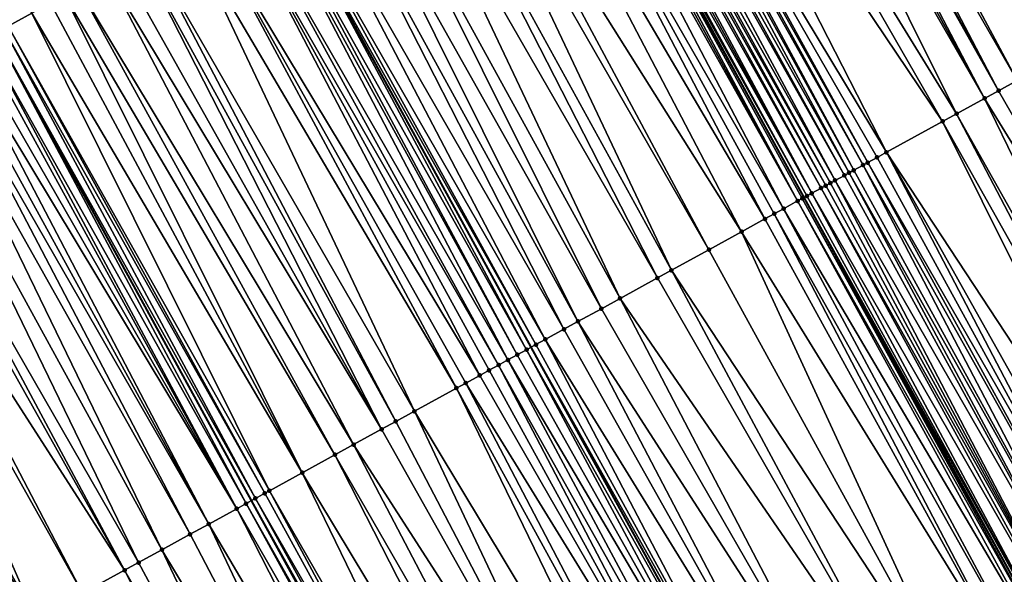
# Model space of a CAD drawing. Header units: feet. Extents: x 2004186 to 2014793, y 836912 to 864902.
# Tile 437 of 974: x 2010034 to 2010071, y 848659 to 848680. Entities that reach past the tile are written whole.
import ezdxf

# ---------------------------------------------------------------- set-up
doc = ezdxf.new("R2010")
doc.units = ezdxf.units.FT
doc.header["$LTSCALE"] = 100
doc.header["$MEASUREMENT"] = 0
for name, color, linetype, lineweight in [('EP_Travel Lane', 5, 'Continuous', 40), ('GPL_Skip Line', 2, 'Continuous', 40), ('Road Shots', 4, 'Continuous', 200), ('Road X-Section', 30, 'Continuous', 13)]:
    doc.layers.add(name, color=color, linetype=linetype, lineweight=lineweight)
doc.layers.add('I-77 SB_MM21-27-Surface-Border', color=7, linetype='Continuous')
doc.layers.add('I-77 SB_MM21-27-Surface-TIN', color=7, linetype='Continuous')

msp = doc.modelspace()

# ---------------------------------------------------------------- linework, layer by layer
at = {"layer": 'EP_Travel Lane'}
msp.add_polyline3d([(2010110.569408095, 848585.1130201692, 430.208047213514), (2010101.168451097, 848602.7657240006, 430.1428162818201), (2010091.767470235, 848620.4184726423, 430.0938760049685), (2010082.366520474, 848638.0711628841, 430.0236856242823), (2010072.768941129, 848655.7926938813, 429.9372939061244), (2010063.148234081, 848673.3265646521, 429.8635063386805), (2010053.52750486, 848690.8604758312, 429.803856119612), (2010043.90676447, 848708.3944073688, 429.7512703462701), (2010034.01297362, 848725.9959147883, 429.7053891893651), (2010024.103192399, 848743.3679477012, 429.6092993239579), (2010014.193362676, 848760.7400656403, 429.5399031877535), (2010004.283523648, 848778.1121998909, 429.4756252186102), (2009994.180354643, 848795.5193121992, 429.3876523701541), (2009984.065958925, 848812.7730712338, 429.3006642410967), (2009973.951492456, 848830.0269509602, 429.2545834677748), (2009963.837033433, 848847.280817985, 429.204192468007), (2009953.432057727, 848864.5973455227, 429.1382592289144)], dxfattribs=at)
at = {"layer": 'GPL_Skip Line'}
for points in [[(2010080.28839136, 848591.6614075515, 429.2061529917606), (2010070.887408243, 848609.3141604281, 429.1588207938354), (2010061.486445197, 848626.966875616, 429.0976714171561), (2010052.038943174, 848644.4148994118, 429.0279047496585), (2010042.41820812, 848661.9488212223, 428.9719596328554), (2010032.797483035, 848679.4827248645, 428.9096245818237), (2010023.176762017, 848697.016621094, 428.8447364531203), (2010013.479747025, 848714.2820848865, 428.7760276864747), (2010003.568814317, 848731.6535324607, 428.6968254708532), (2009993.657878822, 848749.024984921, 428.6191931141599), (2009983.746895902, 848766.3965205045, 428.5677000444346), (2009973.756289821, 848783.5710517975, 428.4902241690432), (2009963.623064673, 848800.8138424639, 428.4142938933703), (2009953.489843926, 848818.0566256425, 428.3358185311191), (2009943.356609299, 848835.2994324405, 428.2653586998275), (2009933.158281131, 848852.2558033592, 428.2070710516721), (2009922.774190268, 848869.3486734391, 428.1384617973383)], [(2010090.824792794, 848597.2647606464, 429.6626206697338), (2010081.436118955, 848614.924040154, 429.6102286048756), (2010072.047447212, 848632.5833157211, 429.5563990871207), (2010062.529427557, 848650.1726701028, 429.4880970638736), (2010052.908684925, 848667.7066057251, 429.4369344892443), (2010043.287964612, 848685.2405006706, 429.3715990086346), (2010033.667259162, 848702.7743685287, 429.2968256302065), (2010023.872220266, 848720.2107623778, 429.2373320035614), (2010013.964437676, 848737.5839718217, 429.1499372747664), (2010004.056618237, 848754.9572458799, 429.0828517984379), (2009994.14879986, 848772.3305180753, 429.0151808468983), (2009984.119520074, 848789.6335728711, 428.9301328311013), (2009974.022856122, 848806.897701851, 428.843101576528), (2009963.926152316, 848824.1618989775, 428.7791509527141), (2009953.829437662, 848841.4261146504, 428.721481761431), (2009943.524610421, 848858.56616258, 428.6641164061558)]]:
    msp.add_polyline3d(points, dxfattribs=at)
at = {"layer": 'I-77 SB_MM21-27-Surface-Border', "color": 3, "linetype": 'ByBlock', "lineweight": -2}
msp.add_polyline3d([(2009960.095674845, 848868.653770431, 429.4413727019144), (2009970.747063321, 848851.3232834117, 429.5169382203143), (2009981.016434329, 848834.1600121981, 429.5668025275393), (2009991.631023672, 848817.1987912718, 429.6556689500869), (2010001.900342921, 848800.0356085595, 429.7355085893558), (2010012.215672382, 848782.637221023, 429.8050915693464), (2010022.47097458, 848765.4620775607, 429.8637684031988), (2010032.552494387, 848748.1879407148, 429.949260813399), (2010042.286586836, 848730.7155761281, 430.0126126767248), (2010052.076704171, 848712.8784440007, 430.086101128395), (2010061.69744372, 848695.3445139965, 430.1392212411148), (2010071.142841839, 848677.7143790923, 430.1932707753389), (2010080.588222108, 848660.0842767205, 430.2587591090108), (2010089.882258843, 848642.0680139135, 430.3247548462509), (2010099.270923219, 848624.4087522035, 430.3835858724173), (2010108.129824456, 848606.4677973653, 430.4308570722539), (2010117.695080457, 848588.9024260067, 430.4908939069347)], dxfattribs=at)
at = {"layer": 'I-77 SB_MM21-27-Surface-TIN', "color": 128, "linetype": 'ByBlock', "lineweight": -2}
for points in [[(2010024.199545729, 848697.5779847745, 428.890186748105), (2010033.294264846, 848679.7554330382, 428.9438004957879), (2010034.170912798, 848680.2365654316, 428.9764869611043)], [(2010061.171445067, 848695.0558525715, 430.1258848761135), (2010060.820787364, 848694.863396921, 430.1118718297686), (2010070.441514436, 848677.3294896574, 430.1728655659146)], [(2010061.69744372, 848695.3445139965, 430.1392212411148), (2010061.171445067, 848695.0558525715, 430.1258848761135), (2010071.142841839, 848677.7143790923, 430.1932707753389)], [(2010061.171445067, 848695.0558525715, 430.1258848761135), (2010070.441514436, 848677.3294896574, 430.1728655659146), (2010071.142841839, 848677.7143790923, 430.1932707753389)], [(2010060.645453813, 848694.7671776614, 430.1078498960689), (2010060.294792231, 848694.5747290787, 430.0962995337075), (2010069.91551167, 848677.0408357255, 430.1621413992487)], [(2010060.820787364, 848694.863396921, 430.1118718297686), (2010060.645453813, 848694.7671776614, 430.1078498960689), (2010070.441514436, 848677.3294896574, 430.1728655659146)], [(2010060.645453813, 848694.7671776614, 430.1078498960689), (2010069.91551167, 848677.0408357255, 430.1621413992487), (2010070.441514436, 848677.3294896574, 430.1728655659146)], [(2010059.944135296, 848694.3822720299, 430.0817992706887), (2010058.36617494, 848693.5162228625, 430.019180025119), (2010068.863537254, 848676.4634711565, 430.1209356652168)], [(2010060.294792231, 848694.5747290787, 430.0962995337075), (2010059.944135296, 848694.3822720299, 430.0817992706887), (2010069.91551167, 848677.0408357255, 430.1621413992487)], [(2010059.944135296, 848694.3822720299, 430.0817992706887), (2010068.863537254, 848676.4634711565, 430.1209356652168), (2010069.91551167, 848677.0408357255, 430.1621413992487)], [(2010058.36617494, 848693.5162228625, 430.019180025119), (2010057.138864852, 848692.8426428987, 429.9752958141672), (2010068.337547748, 848676.17479306, 430.1017919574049)], [(2010058.36617494, 848693.5162228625, 430.019180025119), (2010068.337547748, 848676.17479306, 430.1017919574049), (2010068.863537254, 848676.4634711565, 430.1209356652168)], [(2010057.138864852, 848692.8426428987, 429.9752958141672), (2010055.911552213, 848692.1690675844, 429.9330316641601), (2010066.233589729, 848675.0200806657, 430.0252143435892)], [(2010057.138864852, 848692.8426428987, 429.9752958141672), (2010066.233589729, 848675.0200806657, 430.0252143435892), (2010068.337547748, 848676.17479306, 430.1017919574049)], [(2010055.911552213, 848692.1690675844, 429.9330316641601), (2010055.736230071, 848692.0728275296, 429.9217641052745), (2010065.532264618, 848674.6351870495, 430.0033522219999)], [(2010055.911552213, 848692.1690675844, 429.9330316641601), (2010065.882924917, 848674.8276379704, 430.0157162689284), (2010066.233589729, 848675.0200806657, 430.0252143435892)], [(2010055.911552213, 848692.1690675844, 429.9330316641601), (2010065.532264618, 848674.6351870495, 430.0033522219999), (2010065.882924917, 848674.8276379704, 430.0157162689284)], [(2010055.385586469, 848691.8803461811, 429.8987972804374), (2010055.034930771, 848691.6878868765, 429.8835111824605), (2010064.830975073, 848674.2502286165, 429.9589062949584)], [(2010055.560911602, 848691.976580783, 429.9081649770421), (2010055.385586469, 848691.8803461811, 429.8987972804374), (2010065.006299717, 848674.3464641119, 429.9685847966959)], [(2010055.385586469, 848691.8803461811, 429.8987972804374), (2010064.830975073, 848674.2502286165, 429.9589062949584), (2010065.006299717, 848674.3464641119, 429.9685847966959)], [(2010055.736230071, 848692.0728275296, 429.9217641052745), (2010055.560911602, 848691.976580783, 429.9081649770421), (2010065.356939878, 848674.5389517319, 429.9937356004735)], [(2010055.560911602, 848691.976580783, 429.9081649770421), (2010065.006299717, 848674.3464641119, 429.9685847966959), (2010065.356939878, 848674.5389517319, 429.9937356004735)], [(2010055.736230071, 848692.0728275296, 429.9217641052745), (2010065.356939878, 848674.5389517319, 429.9937356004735), (2010065.532264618, 848674.6351870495, 430.0033522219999)], [(2010054.508914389, 848691.3992577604, 429.881431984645), (2010054.333583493, 848691.3030336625, 429.875724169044), (2010064.129640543, 848673.8653521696, 429.9430263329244)], [(2010054.859597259, 848691.5916675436, 429.8794636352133), (2010054.508914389, 848691.3992577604, 429.881431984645), (2010064.304970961, 848673.96157714, 429.9490376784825)], [(2010054.508914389, 848691.3992577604, 429.881431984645), (2010064.129640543, 848673.8653521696, 429.9430263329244), (2010064.304970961, 848673.96157714, 429.9490376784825)], [(2010055.034930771, 848691.6878868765, 429.8835111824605), (2010054.859597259, 848691.5916675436, 429.8794636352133), (2010064.655643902, 848674.15400502, 429.9533737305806)], [(2010054.859597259, 848691.5916675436, 429.8794636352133), (2010064.304970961, 848673.96157714, 429.9490376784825), (2010064.655643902, 848674.15400502, 429.9533737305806)], [(2010055.034930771, 848691.6878868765, 429.8835111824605), (2010064.655643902, 848674.15400502, 429.9533737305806), (2010064.830975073, 848674.2502286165, 429.9589062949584)], [(2010053.807641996, 848691.0142680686, 429.826092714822), (2010053.632333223, 848690.9180036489, 429.8063358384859), (2010063.428377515, 848673.4803454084, 429.8817417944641)], [(2010053.982945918, 848691.1105413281, 429.8489296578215), (2010053.807641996, 848691.0142680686, 429.826092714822), (2010063.428377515, 848673.4803454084, 429.8817417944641)], [(2010054.158261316, 848691.2067936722, 429.8644790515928), (2010053.982945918, 848691.1105413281, 429.8489296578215), (2010063.778998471, 848673.672868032, 429.9190888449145)], [(2010053.982945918, 848691.1105413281, 429.8489296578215), (2010063.428377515, 848673.4803454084, 429.8817417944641), (2010063.778998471, 848673.672868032, 429.9190888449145)], [(2010054.333583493, 848691.3030336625, 429.875724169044), (2010054.158261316, 848691.2067936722, 429.8644790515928), (2010063.954317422, 848673.7691139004, 429.9323815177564)], [(2010054.158261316, 848691.2067936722, 429.8644790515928), (2010063.778998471, 848673.672868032, 429.9190888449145), (2010063.954317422, 848673.7691139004, 429.9323815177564)], [(2010054.333583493, 848691.3030336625, 429.875724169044), (2010063.954317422, 848673.7691139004, 429.9323815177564), (2010064.129640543, 848673.8653521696, 429.9430263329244)], [(2010053.106319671, 848690.6293693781, 429.802460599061), (2010052.404984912, 848690.2444933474, 429.7867237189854), (2010062.376391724, 848672.9030015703, 429.847759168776)], [(2010053.28165545, 848690.7255845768, 429.8050677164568), (2010053.106319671, 848690.6293693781, 429.802460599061), (2010062.902392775, 848673.1916586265, 429.8595719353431)], [(2010053.106319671, 848690.6293693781, 429.802460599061), (2010062.376391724, 848672.9030015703, 429.847759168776), (2010062.902392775, 848673.1916586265, 429.8595719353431)], [(2010053.45699987, 848690.821784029, 429.8021883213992), (2010053.28165545, 848690.7255845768, 429.8050677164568), (2010062.902392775, 848673.1916586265, 429.8595719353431)], [(2010053.45699987, 848690.821784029, 429.8021883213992), (2010063.148234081, 848673.3265646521, 429.8635063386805), (2010053.52750486, 848690.8604758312, 429.803856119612)], [(2010053.45699987, 848690.821784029, 429.8021883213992), (2010063.077730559, 848673.287870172, 429.8609055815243), (2010063.148234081, 848673.3265646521, 429.8635063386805)], [(2010053.45699987, 848690.821784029, 429.8021883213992), (2010062.902392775, 848673.1916586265, 429.8595719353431), (2010063.077730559, 848673.287870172, 429.8609055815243)], [(2010053.632333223, 848690.9180036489, 429.8063358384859), (2010053.52750486, 848690.8604758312, 429.803856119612), (2010063.253060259, 848673.384096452, 429.8673732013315)], [(2010063.253060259, 848673.384096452, 429.8673732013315), (2010053.52750486, 848690.8604758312, 429.803856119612), (2010063.148234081, 848673.3265646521, 429.8635063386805)], [(2010053.632333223, 848690.9180036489, 429.8063358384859), (2010063.253060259, 848673.384096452, 429.8673732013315), (2010063.428377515, 848673.4803454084, 429.8817417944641)], [(2010052.404984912, 848690.2444933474, 429.7867237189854), (2010051.528342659, 848689.7633505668, 429.7504180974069), (2010061.675054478, 848672.5181300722, 429.8336035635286)], [(2010052.404984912, 848690.2444933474, 429.7867237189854), (2010062.025716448, 848672.7105779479, 429.8449065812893), (2010062.376391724, 848672.9030015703, 429.847759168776)], [(2010052.404984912, 848690.2444933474, 429.7867237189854), (2010061.675054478, 848672.5181300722, 429.8336035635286), (2010062.025716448, 848672.7105779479, 429.8449065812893)], [(2010051.528342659, 848689.7633505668, 429.7504180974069), (2010050.125728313, 848688.9934979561, 429.6839104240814), (2010060.798414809, 848672.036982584, 429.7956601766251)], [(2010051.528342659, 848689.7633505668, 429.7504180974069), (2010060.798414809, 848672.036982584, 429.7956601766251), (2010061.675054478, 848672.5181300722, 429.8336035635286)], [(2010050.125728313, 848688.9934979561, 429.6839104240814), (2010049.59974272, 848688.7048127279, 429.6622804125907), (2010059.571125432, 848671.3633648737, 429.7386276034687)], [(2010050.125728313, 848688.9934979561, 429.6839104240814), (2010059.571125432, 848671.3633648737, 429.7386276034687), (2010060.798414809, 848672.036982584, 429.7956601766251)], [(2010049.59974272, 848688.7048127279, 429.6622804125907), (2010048.547775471, 848688.1274350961, 429.6165202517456), (2010058.168502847, 848670.593527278, 429.6773556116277)], [(2010049.59974272, 848688.7048127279, 429.6622804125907), (2010058.168502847, 848670.593527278, 429.6773556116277), (2010059.571125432, 848671.3633648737, 429.7386276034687)], [(2010048.547775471, 848688.1274350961, 429.6165202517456), (2010047.671140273, 848687.6462794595, 429.5757351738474), (2010057.642523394, 848670.3048308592, 429.6518279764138)], [(2010048.547775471, 848688.1274350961, 429.6165202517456), (2010057.642523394, 848670.3048308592, 429.6518279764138), (2010058.168502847, 848670.593527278, 429.6773556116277)], [(2010047.671140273, 848687.6462794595, 429.5757351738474), (2010046.619184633, 848687.0688806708, 429.5226034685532), (2010056.239901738, 848669.5349915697, 429.5899657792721)], [(2010047.671140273, 848687.6462794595, 429.5757351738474), (2010056.239901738, 848669.5349915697, 429.5899657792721), (2010057.642523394, 848670.3048308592, 429.6518279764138)], [(2010046.619184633, 848687.0688806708, 429.5226034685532), (2010045.742551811, 848686.5877207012, 429.4803087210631), (2010055.538582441, 848669.1500873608, 429.5644128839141)], [(2010046.619184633, 848687.0688806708, 429.5226034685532), (2010055.538582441, 848669.1500873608, 429.5644128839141), (2010056.239901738, 848669.5349915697, 429.5899657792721)], [(2010045.742551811, 848686.5877207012, 429.4803087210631), (2010045.041240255, 848686.2028023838, 429.4498380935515), (2010054.661948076, 848668.6689302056, 429.5231011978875)], [(2010045.742551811, 848686.5877207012, 429.4803087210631), (2010054.661948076, 848668.6689302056, 429.5231011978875), (2010055.538582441, 848669.1500873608, 429.5644128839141)], [(2010045.041240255, 848686.2028023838, 429.4498380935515), (2010044.164600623, 848685.7216548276, 429.4118684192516), (2010054.135972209, 848668.3802272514, 429.4952965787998)], [(2010045.041240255, 848686.2028023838, 429.4498380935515), (2010054.135972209, 848668.3802272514, 429.4952965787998), (2010054.661948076, 848668.6689302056, 429.5231011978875)], [(2010044.164600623, 848685.7216548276, 429.4118684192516), (2010043.463291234, 848685.3367325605, 429.3800217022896), (2010053.434661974, 848667.9953065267, 429.4639890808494)], [(2010044.164600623, 848685.7216548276, 429.4118684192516), (2010053.434661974, 848667.9953065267, 429.4639890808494), (2010054.135972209, 848668.3802272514, 429.4952965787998)], [(2010042.93731137, 848685.0480368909, 429.3547536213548), (2010052.733357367, 848667.6103755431, 429.4291073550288), (2010043.287964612, 848685.2405006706, 429.3715990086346)], [(2010043.463291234, 848685.3367325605, 429.3800217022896), (2010043.287964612, 848685.2405006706, 429.3715990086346), (2010053.084012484, 848667.8028359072, 429.4447616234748)], [(2010052.733357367, 848667.6103755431, 429.4291073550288), (2010052.908684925, 848667.7066057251, 429.4369344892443), (2010043.287964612, 848685.2405006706, 429.3715990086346)], [(2010053.084012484, 848667.8028359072, 429.4447616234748), (2010043.287964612, 848685.2405006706, 429.3715990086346), (2010052.908684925, 848667.7066057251, 429.4369344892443)], [(2010043.463291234, 848685.3367325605, 429.3800217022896), (2010053.084012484, 848667.8028359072, 429.4447616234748), (2010053.434661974, 848667.9953065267, 429.4639890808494)], [(2010042.761980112, 848684.9518134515, 429.3492752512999), (2010042.060645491, 848684.5669371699, 429.333450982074), (2010052.032028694, 848667.225488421, 429.4095079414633)], [(2010042.93731137, 848685.0480368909, 429.3547536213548), (2010042.761980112, 848684.9518134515, 429.3492752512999), (2010052.382690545, 848667.4179365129, 429.4208862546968)], [(2010042.761980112, 848684.9518134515, 429.3492752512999), (2010052.032028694, 848667.225488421, 429.4095079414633), (2010052.382690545, 848667.4179365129, 429.4208862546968)], [(2010042.93731137, 848685.0480368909, 429.3547536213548), (2010052.382690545, 848667.4179365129, 429.4208862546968), (2010052.733357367, 848667.6103755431, 429.4291073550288)], [(2010041.709988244, 848684.3744806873, 429.319148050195), (2010040.658039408, 848683.7970694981, 429.2616957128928), (2010050.980075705, 848666.6480847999, 429.3546954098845)], [(2010042.060645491, 848684.5669371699, 429.333450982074), (2010041.709988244, 848684.3744806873, 429.319148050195), (2010051.681370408, 848667.0330338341, 429.3958664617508)], [(2010041.709988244, 848684.3744806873, 429.319148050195), (2010051.330719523, 848666.8405657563, 429.3775245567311), (2010051.681370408, 848667.0330338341, 429.3958664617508)], [(2010041.709988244, 848684.3744806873, 429.319148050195), (2010050.980075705, 848666.6480847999, 429.3546954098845), (2010051.330719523, 848666.8405657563, 429.3775245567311)], [(2010042.060645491, 848684.5669371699, 429.333450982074), (2010051.681370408, 848667.0330338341, 429.3958664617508), (2010052.032028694, 848667.225488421, 429.4095079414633)], [(2010040.658039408, 848683.7970694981, 429.2616957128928), (2010039.956729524, 848683.4121481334, 429.2301633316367), (2010050.103454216, 848666.1669041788, 429.3052076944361)], [(2010040.658039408, 848683.7970694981, 429.2616957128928), (2010050.454107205, 848666.3593684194, 429.3222126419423), (2010050.980075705, 848666.6480847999, 429.3546954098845)], [(2010040.658039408, 848683.7970694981, 429.2616957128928), (2010050.103454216, 848666.1669041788, 429.3052076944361), (2010050.454107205, 848666.3593684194, 429.3222126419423)], [(2010039.956729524, 848683.4121481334, 429.2301633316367), (2010038.554114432, 848682.6422968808, 429.1641289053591), (2010048.525499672, 848665.3008444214, 429.2389029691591)], [(2010039.956729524, 848683.4121481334, 429.2301633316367), (2010048.525499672, 848665.3008444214, 429.2389029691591), (2010050.103454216, 848666.1669041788, 429.3052076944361)], [(2010038.554114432, 848682.6422968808, 429.1641289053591), (2010038.203454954, 848682.4498444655, 429.1512431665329), (2010047.824180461, 848664.9159400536, 429.2132947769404)], [(2010038.554114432, 848682.6422968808, 429.1641289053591), (2010047.824180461, 848664.9159400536, 429.2132947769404), (2010048.525499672, 848665.3008444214, 429.2389029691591)], [(2010038.203454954, 848682.4498444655, 429.1512431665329), (2010037.502139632, 848682.064933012, 429.1231640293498), (2010047.298195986, 848664.6272527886, 429.1909565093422)], [(2010038.203454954, 848682.4498444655, 429.1512431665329), (2010047.298195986, 848664.6272527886, 429.1909565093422), (2010047.824180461, 848664.9159400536, 429.2132947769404)], [(2010036.976162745, 848681.7762319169, 429.0960056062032), (2010035.924202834, 848681.1988409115, 429.0455857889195), (2010046.246241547, 848664.0498518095, 429.1370646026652)], [(2010037.502139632, 848682.064933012, 429.1231640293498), (2010036.976162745, 848681.7762319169, 429.0960056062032), (2010047.298195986, 848664.6272527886, 429.1909565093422)], [(2010036.976162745, 848681.7762319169, 429.0960056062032), (2010046.246241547, 848664.0498518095, 429.1370646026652), (2010047.298195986, 848664.6272527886, 429.1909565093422)], [(2010035.924202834, 848681.1988409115, 429.0455857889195), (2010035.398214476, 848680.9101607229, 429.0257116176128), (2010045.544927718, 848663.6649376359, 429.1080397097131)], [(2010035.924202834, 848681.1988409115, 429.0455857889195), (2010045.544927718, 848663.6649376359, 429.1080397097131), (2010046.246241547, 848664.0498518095, 429.1370646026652)], [(2010035.398214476, 848680.9101607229, 429.0257116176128), (2010034.87223113, 848680.6214714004, 429.0026550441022), (2010044.317629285, 848662.9913364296, 429.0567576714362)], [(2010035.398214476, 848680.9101607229, 429.0257116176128), (2010044.317629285, 848662.9913364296, 429.0567576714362), (2010045.544927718, 848663.6649376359, 429.1080397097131)], [(2010034.87223113, 848680.6214714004, 429.0026550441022), (2010034.170912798, 848680.2365654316, 428.9764869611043), (2010044.317629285, 848662.9913364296, 429.0567576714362)], [(2010034.170912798, 848680.2365654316, 428.9764869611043), (2010033.294264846, 848679.7554330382, 428.9438004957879), (2010043.090317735, 848662.3177591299, 429.0138052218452)], [(2010034.170912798, 848680.2365654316, 428.9764869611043), (2010043.090317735, 848662.3177591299, 429.0138052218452), (2010044.317629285, 848662.9913364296, 429.0567576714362)], [(2010033.118940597, 848679.6591968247, 428.9338713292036), (2010032.797483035, 848679.4827248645, 428.9096245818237), (2010042.564348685, 848662.0290437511, 428.9816714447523)], [(2010033.294264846, 848679.7554330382, 428.9438004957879), (2010033.118940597, 848679.6591968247, 428.9338713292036), (2010042.914991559, 848662.2215264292, 429.0051004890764)], [(2010033.118940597, 848679.6591968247, 428.9338713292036), (2010042.564348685, 848662.0290437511, 428.9816714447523), (2010042.914991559, 848662.2215264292, 429.0051004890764)], [(2010033.294264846, 848679.7554330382, 428.9438004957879), (2010042.914991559, 848662.2215264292, 429.0051004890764), (2010043.090317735, 848662.3177591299, 429.0138052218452)], [(2010032.242337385, 848679.1779828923, 428.8727745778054), (2010031.891676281, 848678.9855334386, 428.860920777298), (2010041.863054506, 848661.6440937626, 428.9401678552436)], [(2010032.417664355, 848679.2742141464, 428.880975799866), (2010032.242337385, 848679.1779828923, 428.8727745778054), (2010041.863054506, 848661.6440937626, 428.9401678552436)], [(2010032.417664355, 848679.2742141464, 428.880975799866), (2010042.213705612, 848661.8365614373, 428.958369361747), (2010032.797483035, 848679.4827248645, 428.9096245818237)], [(2010032.417664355, 848679.2742141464, 428.880975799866), (2010041.863054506, 848661.6440937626, 428.9401678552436), (2010042.213705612, 848661.8365614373, 428.958369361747)], [(2010042.213705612, 848661.8365614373, 428.958369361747), (2010042.41820812, 848661.9488212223, 428.9719596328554), (2010032.797483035, 848679.4827248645, 428.9096245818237)], [(2010042.564348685, 848662.0290437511, 428.9816714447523), (2010032.797483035, 848679.4827248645, 428.9096245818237), (2010042.41820812, 848661.9488212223, 428.9719596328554)], [(2010031.891676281, 848678.9855334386, 428.860920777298), (2010031.54102533, 848678.7930654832, 428.8426204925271), (2010041.863054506, 848661.6440937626, 428.9401678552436)], [(2010031.190374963, 848678.6005964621, 428.8239488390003), (2010030.839710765, 848678.4081526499, 428.814060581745), (2010040.811100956, 848661.0666911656, 428.8857121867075)], [(2010031.54102533, 848678.7930654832, 428.8426204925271), (2010031.190374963, 848678.6005964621, 428.8239488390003), (2010040.811100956, 848661.0666911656, 428.8857121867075)], [(2010031.54102533, 848678.7930654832, 428.8426204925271), (2010040.811100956, 848661.0666911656, 428.8857121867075), (2010041.863054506, 848661.6440937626, 428.9401678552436)], [(2010030.313724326, 848678.1194689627, 428.792967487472), (2010029.437092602, 848677.6383069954, 428.7499767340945), (2010039.057822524, 848660.1043945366, 428.8092495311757)], [(2010030.839710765, 848678.4081526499, 428.814060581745), (2010030.313724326, 848678.1194689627, 428.792967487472), (2010040.109786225, 848660.6817786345, 428.8572596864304)], [(2010030.313724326, 848678.1194689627, 428.792967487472), (2010039.057822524, 848660.1043945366, 428.8092495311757), (2010040.109786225, 848660.6817786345, 428.8572596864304)], [(2010030.839710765, 848678.4081526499, 428.814060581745), (2010040.109786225, 848660.6817786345, 428.8572596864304), (2010040.811100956, 848661.0666911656, 428.8857121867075)], [(2010071.142841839, 848677.7143790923, 430.1932707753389), (2010070.441514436, 848677.3294896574, 430.1728655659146), (2010080.412893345, 848659.9880487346, 430.2516966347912)], [(2010029.437092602, 848677.6383069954, 428.7499767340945), (2010028.209821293, 848676.9646563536, 428.6814666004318), (2010038.181194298, 848659.6232261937, 428.7640397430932)], [(2010029.437092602, 848677.6383069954, 428.7499767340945), (2010038.181194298, 848659.6232261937, 428.7640397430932), (2010039.057822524, 848660.1043945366, 428.8092495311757)], [(2010070.441514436, 848677.3294896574, 430.1728655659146), (2010069.91551167, 848677.0408357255, 430.1621413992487), (2010080.412893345, 848659.9880487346, 430.2516966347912)], [(2010028.209821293, 848676.9646563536, 428.6814666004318), (2010027.859166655, 848676.7721951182, 428.6655077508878), (2010037.655215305, 848659.3345289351, 428.7382196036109)], [(2010028.209821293, 848676.9646563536, 428.6814666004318), (2010037.655215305, 848659.3345289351, 428.7382196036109), (2010038.181194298, 848659.6232261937, 428.7640397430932)], [(2010069.91551167, 848677.0408357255, 430.1621413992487), (2010068.863537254, 848676.4634711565, 430.1209356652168), (2010078.659594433, 848659.0257894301, 430.1882337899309)], [(2010069.91551167, 848677.0408357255, 430.1621413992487), (2010078.659594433, 848659.0257894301, 430.1882337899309), (2010080.412893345, 848659.9880487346, 430.2516966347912)], [(2010027.859166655, 848676.7721951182, 428.6655077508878), (2010026.807195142, 848676.1948252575, 428.6224551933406), (2010037.655215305, 848659.3345289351, 428.7382196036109)], [(2010068.863537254, 848676.4634711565, 430.1209356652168), (2010068.337547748, 848676.17479306, 430.1017919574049), (2010078.133595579, 848658.7371283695, 430.1750242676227)], [(2010068.863537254, 848676.4634711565, 430.1209356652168), (2010078.133595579, 848658.7371283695, 430.1750242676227), (2010078.659594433, 848659.0257894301, 430.1882337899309)], [(2010026.28120886, 848675.9061412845, 428.6012625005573), (2010024.703256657, 848675.0400772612, 428.5334669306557), (2010034.32396978, 848657.5061954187, 428.6034206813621)], [(2010026.807195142, 848676.1948252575, 428.6224551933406), (2010026.28120886, 848675.9061412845, 428.6012625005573), (2010036.077245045, 848658.4684978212, 428.6818950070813)], [(2010026.28120886, 848675.9061412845, 428.6012625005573), (2010034.32396978, 848657.5061954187, 428.6034206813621), (2010036.077245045, 848658.4684978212, 428.6818950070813)], [(2010026.807195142, 848676.1948252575, 428.6224551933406), (2010036.077245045, 848658.4684978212, 428.6818950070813), (2010037.655215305, 848659.3345289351, 428.7382196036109)], [(2010068.337547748, 848676.17479306, 430.1017919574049), (2010066.233589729, 848675.0200806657, 430.0252143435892), (2010077.256945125, 848658.2560005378, 430.1439271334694)], [(2010068.337547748, 848676.17479306, 430.1017919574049), (2010077.256945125, 848658.2560005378, 430.1439271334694), (2010078.133595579, 848658.7371283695, 430.1750242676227)], [(2010024.703256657, 848675.0400772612, 428.5334669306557), (2010024.001954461, 848674.6551418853, 428.4970527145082), (2010034.32396978, 848657.5061954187, 428.6034206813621)], [(2010065.882924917, 848674.8276379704, 430.0157162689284), (2010065.532264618, 848674.6351870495, 430.0033522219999), (2010075.503644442, 848657.2937444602, 430.0815886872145)], [(2010066.233589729, 848675.0200806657, 430.0252143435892), (2010065.882924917, 848674.8276379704, 430.0157162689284), (2010075.503644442, 848657.2937444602, 430.0815886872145)], [(2010066.233589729, 848675.0200806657, 430.0252143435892), (2010076.029640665, 848657.5824103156, 430.0964687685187), (2010077.256945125, 848658.2560005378, 430.1439271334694)], [(2010066.233589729, 848675.0200806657, 430.0252143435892), (2010075.503644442, 848657.2937444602, 430.0815886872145), (2010076.029640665, 848657.5824103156, 430.0964687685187)], [(2010024.001954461, 848674.6551418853, 428.4970527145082), (2010033.447337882, 848657.0250337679, 428.5605426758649), (2010034.32396978, 848657.5061954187, 428.6034206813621)], [(2010065.356939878, 848674.5389517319, 429.9937356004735), (2010065.006299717, 848674.3464641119, 429.9685847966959), (2010074.627010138, 848656.8125871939, 430.0402358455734)], [(2010065.532264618, 848674.6351870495, 430.0033522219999), (2010065.356939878, 848674.5389517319, 429.9937356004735), (2010075.152984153, 848657.1012935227, 430.0692178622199)], [(2010065.356939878, 848674.5389517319, 429.9937356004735), (2010074.627010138, 848656.8125871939, 430.0402358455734), (2010075.152984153, 848657.1012935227, 430.0692178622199)], [(2010065.532264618, 848674.6351870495, 430.0033522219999), (2010075.152984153, 848657.1012935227, 430.0692178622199), (2010075.503644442, 848657.2937444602, 430.0815886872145)], [(2010064.655643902, 848674.15400502, 429.9533737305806), (2010064.304970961, 848673.96157714, 429.9490376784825), (2010074.276358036, 848656.620121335, 430.0226659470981)], [(2010064.830975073, 848674.2502286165, 429.9589062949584), (2010064.655643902, 848674.15400502, 429.9533737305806), (2010074.276358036, 848656.620121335, 430.0226659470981)], [(2010065.006299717, 848674.3464641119, 429.9685847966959), (2010064.830975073, 848674.2502286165, 429.9589062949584), (2010074.627010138, 848656.8125871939, 430.0402358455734)], [(2010064.830975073, 848674.2502286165, 429.9589062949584), (2010074.276358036, 848656.620121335, 430.0226659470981), (2010074.627010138, 848656.8125871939, 430.0402358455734)], [(2010063.778998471, 848673.672868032, 429.9190888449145), (2010063.428377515, 848673.4803454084, 429.8817417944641), (2010073.399716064, 848656.1389780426, 429.9861820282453)], [(2010063.954317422, 848673.7691139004, 429.9323815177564), (2010063.778998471, 848673.672868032, 429.9190888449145), (2010073.575039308, 848656.2352160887, 429.9967497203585)], [(2010063.778998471, 848673.672868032, 429.9190888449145), (2010073.399716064, 848656.1389780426, 429.9861820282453), (2010073.575039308, 848656.2352160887, 429.9967497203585)], [(2010064.129640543, 848673.8653521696, 429.9430263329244), (2010063.954317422, 848673.7691139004, 429.9323815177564), (2010073.575039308, 848656.2352160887, 429.9967497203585)], [(2010064.304970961, 848673.96157714, 429.9490376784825), (2010064.129640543, 848673.8653521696, 429.9430263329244), (2010073.575039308, 848656.2352160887, 429.9967497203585)], [(2010064.304970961, 848673.96157714, 429.9490376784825), (2010073.575039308, 848656.2352160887, 429.9967497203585), (2010074.276358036, 848656.620121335, 430.0226659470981)], [(2010063.077730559, 848673.287870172, 429.8609055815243), (2010062.902392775, 848673.1916586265, 429.8595719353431), (2010072.698440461, 848655.7539941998, 429.932880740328)], [(2010063.077730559, 848673.287870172, 429.8609055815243), (2010072.768941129, 848655.7926938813, 429.9372939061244), (2010063.148234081, 848673.3265646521, 429.8635063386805)], [(2010063.077730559, 848673.287870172, 429.8609055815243), (2010072.698440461, 848655.7539941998, 429.932880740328), (2010072.768941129, 848655.7926938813, 429.9372939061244)], [(2010063.253060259, 848673.384096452, 429.8673732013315), (2010063.148234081, 848673.3265646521, 429.8635063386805), (2010072.873763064, 848655.8502334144, 429.943855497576)], [(2010072.873763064, 848655.8502334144, 429.943855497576), (2010063.148234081, 848673.3265646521, 429.8635063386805), (2010072.768941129, 848655.7926938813, 429.9372939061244)], [(2010063.428377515, 848673.4803454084, 429.8817417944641), (2010063.253060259, 848673.384096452, 429.8673732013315), (2010072.873763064, 848655.8502334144, 429.943855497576)], [(2010063.428377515, 848673.4803454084, 429.8817417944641), (2010072.873763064, 848655.8502334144, 429.943855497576), (2010073.399716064, 848656.1389780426, 429.9861820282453)], [(2010062.376391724, 848672.9030015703, 429.847759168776), (2010062.025716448, 848672.7105779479, 429.8449065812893), (2010071.821777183, 848655.2728897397, 429.9099268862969)], [(2010062.902392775, 848673.1916586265, 429.8595719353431), (2010062.376391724, 848672.9030015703, 429.847759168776), (2010072.523111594, 848655.6577664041, 429.9258845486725)], [(2010062.376391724, 848672.9030015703, 429.847759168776), (2010071.821777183, 848655.2728897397, 429.9099268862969), (2010072.523111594, 848655.6577664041, 429.9258845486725)], [(2010062.902392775, 848673.1916586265, 429.8595719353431), (2010072.523111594, 848655.6577664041, 429.9258845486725), (2010072.698440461, 848655.7539941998, 429.932880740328)], [(2010061.675054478, 848672.5181300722, 429.8336035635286), (2010060.798414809, 848672.036982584, 429.7956601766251), (2010071.295787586, 848654.9842118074, 429.8908388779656)], [(2010062.025716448, 848672.7105779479, 429.8449065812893), (2010061.675054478, 848672.5181300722, 429.8336035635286), (2010071.295787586, 848654.9842118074, 429.8908388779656)], [(2010062.025716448, 848672.7105779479, 429.8449065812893), (2010071.295787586, 848654.9842118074, 429.8908388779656), (2010071.821777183, 848655.2728897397, 429.9099268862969)], [(2010060.798414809, 848672.036982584, 429.7956601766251), (2010059.571125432, 848671.3633648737, 429.7386276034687), (2010069.191860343, 848653.8294433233, 429.7947121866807)], [(2010060.798414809, 848672.036982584, 429.7956601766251), (2010069.191860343, 848653.8294433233, 429.7947121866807), (2010071.295787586, 848654.9842118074, 429.8908388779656)], [(2010059.571125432, 848671.3633648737, 429.7386276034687), (2010058.168502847, 848670.593527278, 429.6773556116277), (2010069.191860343, 848653.8294433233, 429.7947121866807)], [(2010057.642523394, 848670.3048308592, 429.6518279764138), (2010056.239901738, 848669.5349915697, 429.5899657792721), (2010067.613903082, 848652.9633885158, 429.7301276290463)], [(2010058.168502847, 848670.593527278, 429.6773556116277), (2010057.642523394, 848670.3048308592, 429.6518279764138), (2010067.613903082, 848652.9633885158, 429.7301276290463)], [(2010058.168502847, 848670.593527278, 429.6773556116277), (2010067.613903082, 848652.9633885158, 429.7301276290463), (2010069.191860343, 848653.8294433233, 429.7947121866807)], [(2010056.239901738, 848669.5349915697, 429.5899657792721), (2010055.538582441, 848669.1500873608, 429.5644128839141), (2010065.509983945, 848651.8086052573, 429.6288532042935)], [(2010056.239901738, 848669.5349915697, 429.5899657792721), (2010065.509983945, 848651.8086052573, 429.6288532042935), (2010067.613903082, 848652.9633885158, 429.7301276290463)], [(2010055.538582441, 848669.1500873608, 429.5644128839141), (2010054.661948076, 848668.6689302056, 429.5231011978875), (2010065.509983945, 848651.8086052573, 429.6288532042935)], [(2010054.661948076, 848668.6689302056, 429.5231011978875), (2010054.135972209, 848668.3802272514, 429.4952965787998), (2010063.932045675, 848650.94251584, 429.5522098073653)], [(2010054.661948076, 848668.6689302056, 429.5231011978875), (2010063.932045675, 848650.94251584, 429.5522098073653), (2010065.509983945, 848651.8086052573, 429.6288532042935)], [(2010054.135972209, 848668.3802272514, 429.4952965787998), (2010053.434661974, 848667.9953065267, 429.4639890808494), (2010063.932045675, 848650.94251584, 429.5522098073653)], [(2010053.084012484, 848667.8028359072, 429.4447616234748), (2010052.908684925, 848667.7066057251, 429.4369344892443), (2010062.704755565, 848650.268899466, 429.4956394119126)], [(2010053.434661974, 848667.9953065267, 429.4639890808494), (2010053.084012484, 848667.8028359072, 429.4447616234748), (2010062.704755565, 848650.268899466, 429.4956394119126)], [(2010053.434661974, 848667.9953065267, 429.4639890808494), (2010062.704755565, 848650.268899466, 429.4956394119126), (2010063.932045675, 848650.94251584, 429.5522098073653)], [(2010052.382690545, 848667.4179365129, 429.4208862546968), (2010052.032028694, 848667.225488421, 429.4095079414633), (2010062.178771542, 848649.9802113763, 429.4730123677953)], [(2010052.733357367, 848667.6103755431, 429.4291073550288), (2010052.382690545, 848667.4179365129, 429.4208862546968), (2010062.178771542, 848649.9802113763, 429.4730123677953)], [(2010052.733357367, 848667.6103755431, 429.4291073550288), (2010062.529427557, 848650.1726701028, 429.4880970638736), (2010052.908684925, 848667.7066057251, 429.4369344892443)], [(2010052.733357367, 848667.6103755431, 429.4291073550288), (2010062.178771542, 848649.9802113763, 429.4730123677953), (2010062.529427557, 848650.1726701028, 429.4880970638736)], [(2010062.704755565, 848650.268899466, 429.4956394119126), (2010052.908684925, 848667.7066057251, 429.4369344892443), (2010062.529427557, 848650.1726701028, 429.4880970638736)], [(2010051.681370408, 848667.0330338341, 429.3958664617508), (2010051.330719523, 848666.8405657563, 429.3775245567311), (2010060.951461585, 848649.3066311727, 429.4290445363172)], [(2010052.032028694, 848667.225488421, 429.4095079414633), (2010051.681370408, 848667.0330338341, 429.3958664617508), (2010061.477445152, 848649.5953200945, 429.451961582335)], [(2010051.681370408, 848667.0330338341, 429.3958664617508), (2010060.951461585, 848649.3066311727, 429.4290445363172), (2010061.477445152, 848649.5953200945, 429.451961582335)], [(2010052.032028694, 848667.225488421, 429.4095079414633), (2010061.477445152, 848649.5953200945, 429.451961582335), (2010062.178771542, 848649.9802113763, 429.4730123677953)], [(2010050.980075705, 848666.6480847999, 429.3546954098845), (2010050.454107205, 848666.3593684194, 429.3222126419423), (2010060.951461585, 848649.3066311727, 429.4290445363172)], [(2010051.330719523, 848666.8405657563, 429.3775245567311), (2010050.980075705, 848666.6480847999, 429.3546954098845), (2010060.951461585, 848649.3066311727, 429.4290445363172)], [(2010050.454107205, 848666.3593684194, 429.3222126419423), (2010050.103454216, 848666.1669041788, 429.3052076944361), (2010059.724184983, 848648.6329901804, 429.3638965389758)], [(2010050.454107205, 848666.3593684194, 429.3222126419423), (2010059.724184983, 848648.6329901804, 429.3638965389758), (2010060.951461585, 848649.3066311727, 429.4290445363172)], [(2010050.103454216, 848666.1669041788, 429.3052076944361), (2010048.525499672, 848665.3008444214, 429.2389029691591), (2010058.847550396, 848648.1518334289, 429.322723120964)], [(2010050.103454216, 848666.1669041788, 429.3052076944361), (2010058.847550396, 848648.1518334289, 429.322723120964), (2010059.724184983, 848648.6329901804, 429.3638965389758)], [(2010048.525499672, 848665.3008444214, 429.2389029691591), (2010047.824180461, 848664.9159400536, 429.2132947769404), (2010057.094270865, 848647.1895388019, 429.2469530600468)], [(2010048.525499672, 848665.3008444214, 429.2389029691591), (2010057.094270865, 848647.1895388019, 429.2469530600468), (2010058.847550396, 848648.1518334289, 429.322723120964)], [(2010047.824180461, 848664.9159400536, 429.2132947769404), (2010047.298195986, 848664.6272527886, 429.1909565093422), (2010057.094270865, 848647.1895388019, 429.2469530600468)], [(2010047.298195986, 848664.6272527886, 429.1909565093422), (2010046.246241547, 848664.0498518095, 429.1370646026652), (2010057.094270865, 848647.1895388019, 429.2469530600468)], [(2010046.246241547, 848664.0498518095, 429.1370646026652), (2010045.544927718, 848663.6649376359, 429.1080397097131), (2010055.516323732, 848646.3234655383, 429.175937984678)], [(2010046.246241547, 848664.0498518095, 429.1370646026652), (2010055.516323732, 848646.3234655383, 429.175937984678), (2010057.094270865, 848647.1895388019, 429.2469530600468)], [(2010045.544927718, 848663.6649376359, 429.1080397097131), (2010044.317629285, 848662.9913364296, 429.0567576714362), (2010054.639678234, 848645.8423286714, 429.1416927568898)], [(2010045.544927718, 848663.6649376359, 429.1080397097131), (2010054.639678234, 848645.8423286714, 429.1416927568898), (2010055.516323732, 848646.3234655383, 429.175937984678)], [(2010044.317629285, 848662.9913364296, 429.0567576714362), (2010043.090317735, 848662.3177591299, 429.0138052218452), (2010053.061716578, 848644.9762818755, 429.0798997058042)], [(2010044.317629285, 848662.9913364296, 429.0567576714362), (2010053.061716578, 848644.9762818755, 429.0798997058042), (2010054.639678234, 848645.8423286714, 429.1416927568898)], [(2010042.914991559, 848662.2215264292, 429.0051004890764), (2010042.564348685, 848662.0290437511, 428.9816714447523), (2010052.535733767, 848644.6875915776, 429.0565032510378)], [(2010043.090317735, 848662.3177591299, 429.0138052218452), (2010042.914991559, 848662.2215264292, 429.0051004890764), (2010052.535733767, 848644.6875915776, 429.0565032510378)], [(2010043.090317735, 848662.3177591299, 429.0138052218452), (2010052.535733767, 848644.6875915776, 429.0565032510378), (2010053.061716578, 848644.9762818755, 429.0798997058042)], [(2010042.213705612, 848661.8365614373, 428.958369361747), (2010041.863054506, 848661.6440937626, 428.9401678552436), (2010051.834436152, 848644.3026478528, 429.0171800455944)], [(2010042.213705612, 848661.8365614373, 428.958369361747), (2010052.038943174, 848644.4148994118, 429.0279047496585), (2010042.41820812, 848661.9488212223, 428.9719596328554)], [(2010042.213705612, 848661.8365614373, 428.958369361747), (2010051.834436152, 848644.3026478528, 429.0171800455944), (2010052.038943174, 848644.4148994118, 429.0279047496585)], [(2010042.564348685, 848662.0290437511, 428.9816714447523), (2010042.41820812, 848661.9488212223, 428.9719596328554), (2010052.185086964, 848644.495116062, 429.0355687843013)], [(2010052.185086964, 848644.495116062, 429.0355687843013), (2010042.41820812, 848661.9488212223, 428.9719596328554), (2010052.038943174, 848644.4148994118, 429.0279047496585)], [(2010042.564348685, 848662.0290437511, 428.9816714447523), (2010052.185086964, 848644.495116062, 429.0355687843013), (2010052.535733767, 848644.6875915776, 429.0565032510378)], [(2010041.863054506, 848661.6440937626, 428.9401678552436), (2010040.811100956, 848661.0666911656, 428.8857121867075), (2010050.957792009, 848643.8215085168, 428.9820745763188)], [(2010041.863054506, 848661.6440937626, 428.9401678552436), (2010050.957792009, 848643.8215085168, 428.9820745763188), (2010051.834436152, 848644.3026478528, 429.0171800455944)], [(2010040.811100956, 848661.0666911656, 428.8857121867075), (2010040.109786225, 848660.6817786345, 428.8572596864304), (2010049.37985832, 848642.9554107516, 428.902522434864)], [(2010040.811100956, 848661.0666911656, 428.8857121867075), (2010049.37985832, 848642.9554107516, 428.902522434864), (2010050.957792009, 848643.8215085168, 428.9820745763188)], [(2010040.109786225, 848660.6817786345, 428.8572596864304), (2010039.057822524, 848660.1043945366, 428.8092495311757), (2010049.37985832, 848642.9554107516, 428.902522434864)], [(2010039.057822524, 848660.1043945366, 428.8092495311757), (2010038.181194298, 848659.6232261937, 428.7640397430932), (2010047.626609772, 848641.9930596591, 428.8070784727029)], [(2010039.057822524, 848660.1043945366, 428.8092495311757), (2010047.626609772, 848641.9930596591, 428.8070784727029), (2010049.37985832, 848642.9554107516, 428.902522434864)], [(2010038.181194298, 848659.6232261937, 428.7640397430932), (2010037.655215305, 848659.3345289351, 428.7382196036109), (2010047.626609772, 848641.9930596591, 428.8070784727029)], [(2010037.655215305, 848659.3345289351, 428.7382196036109), (2010036.077245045, 848658.4684978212, 428.6818950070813), (2010046.749973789, 848641.5119054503, 428.7667908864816)], [(2010037.655215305, 848659.3345289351, 428.7382196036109), (2010046.749973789, 848641.5119054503, 428.7667908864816), (2010047.626609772, 848641.9930596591, 428.8070784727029)]]:
    msp.add_3dface(points, dxfattribs=at)
at = {"layer": 'Road Shots', "lineweight": 100}
for p in [(2010070.441514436, 848677.3294896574, 430.1728655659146), (2010069.91551167, 848677.0408357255, 430.1621413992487), (2010068.863537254, 848676.4634711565, 430.1209356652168), (2010068.337547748, 848676.17479306, 430.1017919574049), (2010065.882924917, 848674.8276379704, 430.0157162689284), (2010066.233589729, 848675.0200806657, 430.0252143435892), (2010065.356939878, 848674.5389517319, 429.9937356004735), (2010065.532264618, 848674.6351870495, 430.0033522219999), (2010064.655643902, 848674.15400502, 429.9533737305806), (2010064.830975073, 848674.2502286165, 429.9589062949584), (2010065.006299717, 848674.3464641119, 429.9685847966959), (2010063.778998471, 848673.672868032, 429.9190888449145), (2010063.954317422, 848673.7691139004, 429.9323815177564), (2010064.129640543, 848673.8653521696, 429.9430263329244), (2010064.304970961, 848673.96157714, 429.9490376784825), (2010063.077730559, 848673.287870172, 429.8609055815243), (2010063.253060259, 848673.384096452, 429.8673732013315), (2010063.428377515, 848673.4803454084, 429.8817417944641), (2010062.376391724, 848672.9030015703, 429.847759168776), (2010062.902392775, 848673.1916586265, 429.8595719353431), (2010061.675054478, 848672.5181300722, 429.8336035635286), (2010062.025716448, 848672.7105779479, 429.8449065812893), (2010060.798414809, 848672.036982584, 429.7956601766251), (2010059.571125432, 848671.3633648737, 429.7386276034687), (2010057.642523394, 848670.3048308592, 429.6518279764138), (2010058.168502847, 848670.593527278, 429.6773556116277), (2010056.239901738, 848669.5349915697, 429.5899657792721), (2010055.538582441, 848669.1500873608, 429.5644128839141), (2010054.661948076, 848668.6689302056, 429.5231011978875), (2010054.135972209, 848668.3802272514, 429.4952965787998), (2010053.084012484, 848667.8028359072, 429.4447616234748), (2010053.434661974, 848667.9953065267, 429.4639890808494), (2010052.382690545, 848667.4179365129, 429.4208862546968), (2010052.733357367, 848667.6103755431, 429.4291073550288), (2010051.681370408, 848667.0330338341, 429.3958664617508), (2010052.032028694, 848667.225488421, 429.4095079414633), (2010050.980075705, 848666.6480847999, 429.3546954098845), (2010051.330719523, 848666.8405657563, 429.3775245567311), (2010050.454107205, 848666.3593684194, 429.3222126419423), (2010050.103454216, 848666.1669041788, 429.3052076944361), (2010048.525499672, 848665.3008444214, 429.2389029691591), (2010047.824180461, 848664.9159400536, 429.2132947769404), (2010047.298195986, 848664.6272527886, 429.1909565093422), (2010046.246241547, 848664.0498518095, 429.1370646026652), (2010045.544927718, 848663.6649376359, 429.1080397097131), (2010044.317629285, 848662.9913364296, 429.0567576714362), (2010042.914991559, 848662.2215264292, 429.0051004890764), (2010043.090317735, 848662.3177591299, 429.0138052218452), (2010042.213705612, 848661.8365614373, 428.958369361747), (2010042.564348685, 848662.0290437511, 428.9816714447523), (2010041.863054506, 848661.6440937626, 428.9401678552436), (2010040.811100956, 848661.0666911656, 428.8857121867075), (2010040.109786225, 848660.6817786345, 428.8572596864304), (2010039.057822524, 848660.1043945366, 428.8092495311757), (2010038.181194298, 848659.6232261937, 428.7640397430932), (2010037.655215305, 848659.3345289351, 428.7382196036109)]:
    msp.add_point(p, dxfattribs=at)
at = {"layer": 'Road X-Section', "extrusion": (0.4810360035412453, -0.8766947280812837, 0.003273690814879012), "elevation": 222866.7196699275, "flags": 128}
msp.add_lwpolyline([(2170423.140594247, -301.4069502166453), (2170423.740594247, -301.3855558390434), (2170424.540594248, -301.350543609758), (2170425.140594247, -301.3289493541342), (2170426.140594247, -301.309166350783), (2170426.540594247, -301.2956852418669), (2170426.940594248, -301.2792767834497), (2170427.540594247, -301.2516000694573), (2170428.140594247, -301.2310625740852), (2170428.740594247, -301.2165928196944), (2170429.340594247, -301.2084189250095), (2170429.740594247, -301.2074922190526), (2170429.940594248, -301.2020941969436), (2170430.340594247, -301.1765242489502), (2170430.740594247, -301.1567348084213), (2170431.540594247, -301.1237126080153), (2170432.140594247, -301.1012938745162), (2170432.940594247, -301.0648794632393), (2170434.740594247, -300.9970835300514), (2170435.340594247, -300.9758907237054), (2170436.540594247, -300.9328379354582), (2170436.940594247, -300.9168790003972), (2170438.340594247, -300.8483684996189), (2170439.340594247, -300.8053775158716), (2170439.940594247, -300.7842843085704), (2170440.340594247, -300.7743959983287), (2170440.740594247, -300.7557242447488), (2170441.140594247, -300.7374238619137), (2170441.540594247, -300.7255699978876), (2170441.740594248, -300.7173687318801), (2170442.540594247, -300.6644729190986), (2170442.740594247, -300.6545436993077), (2170443.740594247, -300.6218570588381), (2170444.540594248, -300.5956888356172), (2170445.140594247, -300.5726321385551), (2170445.740594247, -300.5527578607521), (2170446.940594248, -300.5023377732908), (2170447.540594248, -300.4751792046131), (2170448.340594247, -300.4470999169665), (2170448.740594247, -300.4342141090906), (2170450.340594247, -300.3681793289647), (2170451.140594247, -300.3366467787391), (2170452.340594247, -300.2791941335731), (2170452.740594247, -300.2648911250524), (2170453.540594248, -300.2490667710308), (2170453.740594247, -300.2435883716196), (2170454.340594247, -300.2183201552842), (2170455.140594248, -300.186473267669), (2170456.140594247, -300.1485033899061), (2170456.940594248, -300.118032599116), (2170457.940594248, -300.075737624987), (2170459.140594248, -300.0226056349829), (2170460.140594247, -299.9818203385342), (2170461.340594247, -299.9360599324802), (2170461.940594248, -299.9144298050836), (2170463.540594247, -299.8479217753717), (2170464.540594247, -299.8116159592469), (2170465.340594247, -299.7958789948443), (2170465.540594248, -299.793271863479), (2170465.740594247, -299.7961512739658), (2170465.940594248, -299.7920037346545), (2170466.140594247, -299.7722467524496), (2170466.340594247, -299.7494096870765), (2170466.540594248, -299.7338602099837), (2170466.740594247, -299.7226150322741), (2170466.940594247, -299.7169071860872), (2170467.340594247, -299.7188755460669), (2170467.540594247, -299.71482797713), (2170467.940594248, -299.6995417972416), (2170468.140594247, -299.6901740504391), (2170468.340594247, -299.676574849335), (2170468.540594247, -299.6653072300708), (2170469.940594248, -299.6230428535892), (2170471.340594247, -299.5791584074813), (2170473.140594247, -299.5165388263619), (2170473.540594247, -299.5020384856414), (2170473.940594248, -299.4904880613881), (2170474.140594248, -299.4864661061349), (2170474.540594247, -299.4724529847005), (2170475.140594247, -299.4591165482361)], dxfattribs=at)
at = {"layer": 'Road X-Section', "extrusion": (0.4810360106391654, -0.8766947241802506, 0.003273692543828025), "elevation": 222886.7372485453, "flags": 128}
msp.add_lwpolyline([(2170423.938789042, -301.3935467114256), (2170425.738789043, -301.3238896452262), (2170426.738789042, -301.2902291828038), (2170427.738789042, -301.2509976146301), (2170428.338789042, -301.2306871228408), (2170429.538789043, -301.1929357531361), (2170429.938789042, -301.1853866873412), (2170430.738789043, -301.1487812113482), (2170431.338789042, -301.1261875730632), (2170431.938789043, -301.1037206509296), (2170432.938789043, -301.060842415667), (2170434.938789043, -300.9823676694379), (2170436.738789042, -300.9260427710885), (2170437.338789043, -300.9002224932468), (2170438.338789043, -300.8550124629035), (2170439.538789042, -300.807002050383), (2170440.338789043, -300.7785493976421), (2170441.538789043, -300.724093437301), (2170441.938789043, -300.7058918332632), (2170442.338789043, -300.6825896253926), (2170442.738789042, -300.6591604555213), (2170442.938789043, -300.6504556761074), (2170444.338789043, -300.6075029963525), (2170445.738789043, -300.5562206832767), (2170446.538789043, -300.5271956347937), (2170447.738789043, -300.4733034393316), (2170448.338789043, -300.4509650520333), (2170449.138789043, -300.4253567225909), (2170450.938789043, -300.3590516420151), (2170451.338789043, -300.3420466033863), (2170451.938789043, -300.3095636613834), (2170452.338789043, -300.2867343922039), (2170452.738789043, -300.2683923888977), (2170453.138789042, -300.2547508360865), (2170453.538789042, -300.2433724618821), (2170453.938789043, -300.2351513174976), (2170454.338789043, -300.219496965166), (2170454.738789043, -300.2002694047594), (2170455.538789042, -300.1689617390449), (2170456.138789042, -300.1411569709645), (2170457.138789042, -300.0998450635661), (2170457.938789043, -300.0742920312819), (2170459.538789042, -300.0124295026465), (2170460.138789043, -299.9869017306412), (2170461.738789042, -299.9256294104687), (2170463.138789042, -299.8685965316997), (2170464.138789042, -299.8306529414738), (2170464.538789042, -299.8193498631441), (2170464.938789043, -299.8164972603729), (2170465.538789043, -299.804684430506), (2170465.738789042, -299.8033507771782), (2170465.938789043, -299.7968831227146), (2170466.138789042, -299.7825144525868), (2170466.538789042, -299.7451672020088), (2170466.738789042, -299.7318744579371), (2170466.938789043, -299.7212295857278), (2170467.138789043, -299.7152182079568), (2170467.538789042, -299.7108821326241), (2170467.738789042, -299.7053495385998), (2170467.938789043, -299.695670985), (2170468.338789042, -299.6705200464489), (2170468.538789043, -299.6609033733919), (2170468.938789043, -299.6485392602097), (2170469.338789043, -299.6390411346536), (2170471.738789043, -299.5624631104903), (2170472.338789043, -299.5433193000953), (2170473.538789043, -299.5021133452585), (2170474.138789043, -299.4913891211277), (2170474.938789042, -299.4709838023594)], dxfattribs=at)
at = {"layer": 'Road X-Section', "extrusion": (0.4810360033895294, -0.8766947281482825, 0.003273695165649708), "elevation": 222906.7193099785, "flags": 128}
msp.add_lwpolyline([(2170425.340631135, -301.3529641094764), (2170427.340631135, -301.280983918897), (2170428.540631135, -301.232418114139), (2170429.140631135, -301.2144839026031), (2170429.540631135, -301.2066362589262), (2170429.740631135, -301.2007413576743), (2170430.140631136, -301.1823463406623), (2170430.740631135, -301.1528601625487), (2170431.140631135, -301.1375877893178), (2170431.940631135, -301.1127149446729), (2170433.540631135, -301.0547419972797), (2170434.940631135, -301.0046431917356), (2170436.140631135, -300.9634712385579), (2170437.140631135, -300.9231834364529), (2170439.140631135, -300.8277389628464), (2170440.940631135, -300.7481863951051), (2170441.940631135, -300.7130807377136), (2170442.340631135, -300.6946919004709), (2170442.740631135, -300.6737573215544), (2170443.340631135, -300.6503607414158), (2170445.140631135, -300.5885673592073), (2170446.140631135, -300.5543219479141), (2170447.940631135, -300.4833064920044), (2170449.940631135, -300.4075360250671), (2170450.940631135, -300.3663623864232), (2170452.340631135, -300.3012140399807), (2170452.940631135, -300.2782968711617), (2170453.740631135, -300.2572459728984), (2170454.340631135, -300.2346188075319), (2170455.740631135, -300.1780481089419), (2170457.540631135, -300.101404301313), (2170459.940631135, -300.0001293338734), (2170461.740631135, -299.9355444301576), (2170464.140631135, -299.839417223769), (2170464.740631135, -299.8203291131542), (2170465.540631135, -299.8043713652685), (2170465.740631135, -299.7973751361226), (2170465.940631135, -299.7864003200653), (2170466.540631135, -299.7440735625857), (2170466.740631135, -299.733505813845), (2170467.540631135, -299.7075894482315), (2170467.940631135, -299.6900194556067), (2170468.540631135, -299.6610372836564), (2170468.940631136, -299.6486663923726), (2170469.540631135, -299.6337862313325), (2170470.940631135, -299.5863276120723), (2170471.940631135, -299.5552303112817), (2170472.540631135, -299.5420207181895), (2170474.540631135, -299.4785575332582), (2170474.740631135, -299.4714950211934)], dxfattribs=at)

doc.saveas('drawing.dxf')
